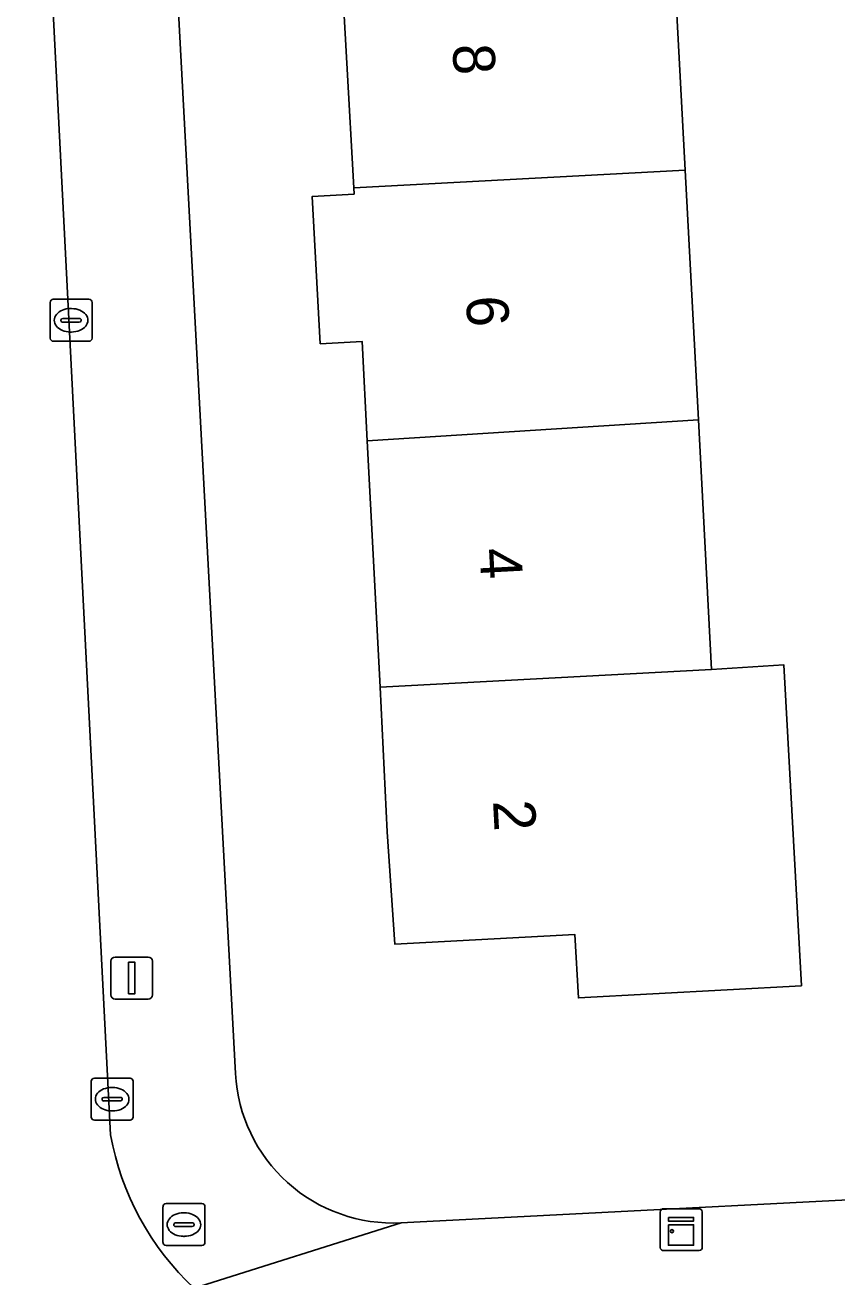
# Model space of a CAD drawing. Extents: x 161084 to 161928, y 385354 to 386522.
# Drawn here: x 161634.27 to 161653.65, y 386128.44 to 386158.31 of the extents above; entities that cross this region are included whole.
import ezdxf

# ---------------------------------------------------------------- set-up
doc = ezdxf.new("R2010")
doc.units = 0
for name, color, linetype in [('IMGEO_Brandkraan', 7, 'Continuous'), ('IMGEO_Erf', 7, 'Continuous'), ('IMGEO_Kast', 7, 'Continuous'), ('IMGEO_Kolk', 7, 'Continuous'), ('IMGEO_Lichtmast', 7, 'Continuous'), ('IMGEO_Muur', 7, 'Continuous'), ('IMGEO_Pand', 7, 'Continuous'), ('IMGEO_Pand_nummerreeks', 7, 'Continuous'), ('IMGEO_Rijbaan_lokaal_open', 7, 'Continuous'), ('IMGEO_Voetpad_open', 7, 'Continuous')]:
    doc.layers.add(name, color=color, linetype=linetype)

msp = doc.modelspace()

# ---------------------------------------------------------------- linework, layer by layer
at = {"layer": 'IMGEO_Brandkraan'}
for p, q in [((161637.64, 386130.19), (161638.492, 386130.19)), ((161637.565, 386129.264), (161637.565, 386130.116)), ((161638.053, 386129.97), (161638.078, 386129.97)), ((161638.566, 386130.116), (161638.566, 386129.264)), ((161637.824, 386129.684), (161637.824, 386129.696)), ((161638.262, 386129.647), (161637.864, 386129.647)), ((161637.867, 386129.733), (161638.265, 386129.733)), ((161638.308, 386129.696), (161638.308, 386129.684)), ((161638.076, 386129.41), (161638.051, 386129.41)), ((161638.492, 386129.19), (161637.64, 386129.19))]:
    msp.add_line(p, q, dxfattribs=at)
for points in [[(161637.64, 386130.19), (161638.492, 386130.19)], [(161637.565, 386129.264), (161637.565, 386130.116)], [(161638.566, 386130.116), (161638.566, 386129.264)], [(161638.492, 386129.19), (161637.64, 386129.19)]]:
    msp.add_lwpolyline(points, dxfattribs=at)
for centre, radius, start, end in [((161637.642, 386130.114), 0.0765, 91.552, 178.448), ((161637.642, 386130.114), 0.0765, 91.552, 178.448), ((161638.49, 386130.114), 0.0765, 1.552, 88.448), ((161638.49, 386130.114), 0.0765, 1.552, 88.448), ((161637.864, 386129.693), 0.0403, 85.8775, 175.7526), ((161637.861, 386129.683), 0.0366, 178.938, 274.7102), ((161638.265, 386129.69), 0.043, 264.8664, 352.4533), ((161638.269, 386129.695), 0.0386, 1.7309, 96.639), ((161637.642, 386129.266), 0.0765, 181.552, 268.448), ((161637.642, 386129.266), 0.0765, 181.552, 268.448), ((161638.49, 386129.266), 0.0765, 271.552, 358.448), ((161638.49, 386129.266), 0.0765, 271.552, 358.448)]:
    msp.add_arc(centre, radius, start, end, dxfattribs=at)
for centre, major_axis, ratio, start_param, end_param in [((161638.052, 386129.69), (-0.387, 0.002), 0.722429, 4.712389, 7.853982), ((161638.077, 386129.69), (-0.39, 0.002), 0.717154, 1.570796, 4.712389)]:
    msp.add_ellipse(centre, major_axis=major_axis, ratio=ratio, start_param=start_param, end_param=end_param, dxfattribs=at)
at = {"layer": 'IMGEO_Erf'}
for points in [[(161637.206, 386172.247), (161639.296, 386133.291)], [(161649.723, 386160.504), (161650.024, 386154.848), (161650.341, 386148.891), (161650.658, 386142.934), (161652.379, 386143.048), (161652.799, 386135.389), (161647.477, 386135.097), (161647.393, 386136.614), (161643.099, 386136.379), (161642.916, 386139.058), (161642.747, 386142.51), (161642.441, 386148.392), (161642.318, 386150.758), (161641.32, 386150.704), (161641.129, 386154.219), (161642.127, 386154.273), (161642.119, 386154.424), (161641.787, 386160.38)], [(161643.251, 386129.733), (161643.552, 386129.748), (161658.405, 386130.509), (161661.803, 386130.683), (161661.626, 386136.125), (161658.133, 386135.951), (161657.909, 386140.436), (161657.752, 386143.582), (161661.245, 386143.756), (161661.318, 386144.303), (161657.76, 386144.188), (161657.595, 386149.28), (161657.473, 386153.052)]]:
    msp.add_lwpolyline(points, dxfattribs=at)
msp.add_arc((161643.052, 386133.489), 3.761, 183.0126, 273.037, dxfattribs=at)
at = {"layer": 'IMGEO_Kast'}
for p, q in [((161649.433, 386129.145), (161649.433, 386129.986)), ((161649.433, 386129.986), (161649.433, 386129.145)), ((161649.508, 386130.07), (161650.349, 386130.07)), ((161650.349, 386130.07), (161649.508, 386130.07)), ((161650.433, 386129.995), (161650.433, 386129.154)), ((161650.433, 386129.154), (161650.433, 386129.995)), ((161650.358, 386129.07), (161649.517, 386129.07)), ((161649.517, 386129.07), (161650.358, 386129.07))]:
    msp.add_line(p, q, dxfattribs=at)
for points in [[(161649.628, 386129.86), (161650.228, 386129.86), (161650.228, 386129.775), (161649.628, 386129.775), (161649.628, 386129.86)], [(161649.628, 386129.685), (161650.228, 386129.685), (161650.228, 386129.196), (161649.628, 386129.196), (161649.628, 386129.685)]]:
    msp.add_lwpolyline(points, dxfattribs=at)
msp.add_circle((161649.712, 386129.534), 0.0377, dxfattribs=at)
for centre, start, end in [((161649.511, 386129.992), 92.4484, 184.2845), ((161649.511, 386129.992), 92.4484, 184.2845), ((161650.355, 386129.992), 2.4484, 94.2845), ((161650.355, 386129.992), 2.4484, 94.2845), ((161649.511, 386129.148), 182.4484, 274.2845), ((161649.511, 386129.148), 182.4484, 274.2845), ((161650.355, 386129.148), 272.4484, 4.2845), ((161650.355, 386129.148), 272.4484, 4.2845)]:
    msp.add_arc(centre, 0.0779, start, end, dxfattribs=at)
at = {"layer": 'IMGEO_Kolk'}
for p, q in [((161634.871, 386150.838), (161634.871, 386151.69)), ((161634.946, 386151.764), (161635.798, 386151.764)), ((161635.872, 386151.69), (161635.872, 386150.838)), ((161635.359, 386151.544), (161635.384, 386151.544)), ((161635.13, 386151.258), (161635.13, 386151.27)), ((161635.568, 386151.221), (161635.17, 386151.221)), ((161635.173, 386151.307), (161635.571, 386151.307)), ((161635.614, 386151.27), (161635.614, 386151.258)), ((161635.798, 386150.764), (161634.946, 386150.764)), ((161635.382, 386150.984), (161635.357, 386150.984)), ((161635.927, 386133.182), (161636.779, 386133.182)), ((161635.852, 386132.256), (161635.852, 386133.108)), ((161636.34, 386132.962), (161636.365, 386132.962)), ((161636.853, 386133.108), (161636.853, 386132.256)), ((161636.111, 386132.676), (161636.111, 386132.688)), ((161636.549, 386132.639), (161636.151, 386132.639)), ((161636.154, 386132.725), (161636.552, 386132.725)), ((161636.595, 386132.688), (161636.595, 386132.676)), ((161636.363, 386132.402), (161636.338, 386132.402)), ((161636.779, 386132.182), (161635.927, 386132.182))]:
    msp.add_line(p, q, dxfattribs=at)
for points in [[(161634.871, 386150.838), (161634.871, 386151.69)], [(161634.946, 386151.764), (161635.798, 386151.764)], [(161635.872, 386151.69), (161635.872, 386150.838)], [(161635.798, 386150.764), (161634.946, 386150.764)], [(161635.927, 386133.182), (161636.779, 386133.182)], [(161635.852, 386132.256), (161635.852, 386133.108)], [(161636.853, 386133.108), (161636.853, 386132.256)], [(161636.779, 386132.182), (161635.927, 386132.182)]]:
    msp.add_lwpolyline(points, dxfattribs=at)
for centre, radius, start, end in [((161634.948, 386151.688), 0.0765, 91.552, 178.448), ((161634.948, 386151.688), 0.0765, 91.552, 178.448), ((161635.796, 386151.688), 0.0765, 1.552, 88.448), ((161635.796, 386151.688), 0.0765, 1.552, 88.448), ((161635.17, 386151.267), 0.0403, 85.8775, 175.7526), ((161635.167, 386151.257), 0.0366, 178.938, 274.7102), ((161635.571, 386151.264), 0.043, 264.8664, 352.4533), ((161635.575, 386151.269), 0.0386, 1.7309, 96.639), ((161634.948, 386150.84), 0.0765, 181.552, 268.448), ((161634.948, 386150.84), 0.0765, 181.552, 268.448), ((161635.796, 386150.84), 0.0765, 271.552, 358.448), ((161635.796, 386150.84), 0.0765, 271.552, 358.448), ((161635.929, 386133.106), 0.0765, 91.552, 178.448), ((161635.929, 386133.106), 0.0765, 91.552, 178.448), ((161636.777, 386133.106), 0.0765, 1.552, 88.448), ((161636.777, 386133.106), 0.0765, 1.552, 88.448), ((161636.151, 386132.685), 0.0403, 85.8775, 175.7526), ((161636.148, 386132.675), 0.0366, 178.938, 274.7102), ((161636.552, 386132.682), 0.043, 264.8664, 352.4533), ((161636.556, 386132.687), 0.0386, 1.7309, 96.639), ((161635.929, 386132.258), 0.0765, 181.552, 268.448), ((161635.929, 386132.258), 0.0765, 181.552, 268.448), ((161636.777, 386132.258), 0.0765, 271.552, 358.448), ((161636.777, 386132.258), 0.0765, 271.552, 358.448)]:
    msp.add_arc(centre, radius, start, end, dxfattribs=at)
for centre, major_axis, ratio, start_param, end_param in [((161635.358, 386151.264), (-0.387, 0.002), 0.722429, 4.712389, 7.853982), ((161635.383, 386151.264), (-0.39, 0.002), 0.717154, 1.570796, 4.712389), ((161636.339, 386132.682), (-0.387, 0.002), 0.722429, 4.712389, 7.853982), ((161636.364, 386132.682), (-0.39, 0.002), 0.717154, 1.570796, 4.712389)]:
    msp.add_ellipse(centre, major_axis=major_axis, ratio=ratio, start_param=start_param, end_param=end_param, dxfattribs=at)
at = {"layer": 'IMGEO_Lichtmast'}
for p, q in [((161636.324, 386135.172), (161636.324, 386135.972)), ((161636.324, 386135.972), (161636.324, 386135.172)), ((161636.424, 386136.072), (161637.214, 386136.072)), ((161637.214, 386136.072), (161636.424, 386136.072)), ((161637.314, 386135.972), (161637.314, 386135.172)), ((161637.314, 386135.172), (161637.314, 386135.972)), ((161637.214, 386135.072), (161636.424, 386135.072)), ((161636.424, 386135.072), (161637.214, 386135.072))]:
    msp.add_line(p, q, dxfattribs=at)
msp.add_lwpolyline([(161636.744, 386135.947), (161636.894, 386135.947), (161636.894, 386135.197), (161636.744, 386135.197), (161636.744, 386135.947)], dxfattribs=at)
for centre, start, end in [((161636.424, 386135.972), 90, 180), ((161636.424, 386135.972), 90, 180), ((161637.214, 386135.972), 0, 90), ((161637.214, 386135.972), 360, 90), ((161636.424, 386135.172), 180, 270), ((161636.424, 386135.172), 180, 270), ((161637.214, 386135.172), 270, 0), ((161637.214, 386135.172), 270, 0)]:
    msp.add_arc(centre, 0.1, start, end, dxfattribs=at)
at = {"layer": 'IMGEO_Muur'}
msp.add_lwpolyline([(161643.552, 386129.748), (161658.405, 386130.509)], dxfattribs=at)
at = {"layer": 'IMGEO_Pand'}
for points in [[(161649.723, 386160.504), (161649.707, 386160.804), (161641.787, 386160.38), (161642.119, 386154.424), (161650.024, 386154.848)], [(161641.32, 386150.704), (161642.318, 386150.758), (161642.441, 386148.392), (161650.341, 386148.891), (161650.024, 386154.848), (161642.119, 386154.424), (161642.127, 386154.273), (161641.129, 386154.219)], [(161642.747, 386142.51), (161650.658, 386142.934), (161650.341, 386148.891), (161642.441, 386148.392)], [(161642.747, 386142.51), (161642.916, 386139.058), (161643.099, 386136.379), (161647.393, 386136.614), (161647.477, 386135.097), (161652.799, 386135.389), (161652.379, 386143.048), (161650.658, 386142.934)]]:
    msp.add_lwpolyline(points, close=True, dxfattribs=at)
at = {"layer": 'IMGEO_Rijbaan_lokaal_open'}
msp.add_lwpolyline([(161636.316, 386131.832), (161634.273, 386171.707)], dxfattribs=at)
msp.add_arc((161642.773, 386132.979), 6.558, 190.0737, 227.1275, dxfattribs=at)
at = {"layer": 'IMGEO_Voetpad_open'}
for points in [[(161637.206, 386172.247), (161634.273, 386171.707), (161636.316, 386131.832)], [(161639.296, 386133.291), (161637.206, 386172.247)], [(161773.99, 386134.864), (161769.079, 386136.177), (161762.68, 386135.849), (161752.44, 386135.325), (161748.855, 386135.141), (161747.425, 386135.068), (161663.31, 386130.76), (161661.803, 386130.683), (161658.405, 386130.509), (161643.552, 386129.748), (161643.251, 386129.733), (161638.311, 386128.173)], [(161638.311, 386128.173), (161643.251, 386129.733)]]:
    msp.add_lwpolyline(points, dxfattribs=at)
for centre, radius, start, end in [((161643.052, 386133.489), 3.761, 183.0126, 273.037), ((161642.773, 386132.979), 6.558, 190.0737, 227.1275)]:
    msp.add_arc(centre, radius, start, end, dxfattribs=at)

# ---------------------------------------------------------------- texts
at = {"layer": 'IMGEO_Pand_nummerreeks'}
for s, rotation, p in [('8', 273.0708, (161644.472, 386157.837)), ('6', 273.069, (161644.795, 386151.826)), ('4', 273.069, (161645.117, 386145.811)), ('2', 273.069, (161645.44, 386139.798))]:
    msp.add_text(s, height=1, rotation=rotation, dxfattribs=at).set_placement(p)

doc.saveas('drawing.dxf')
